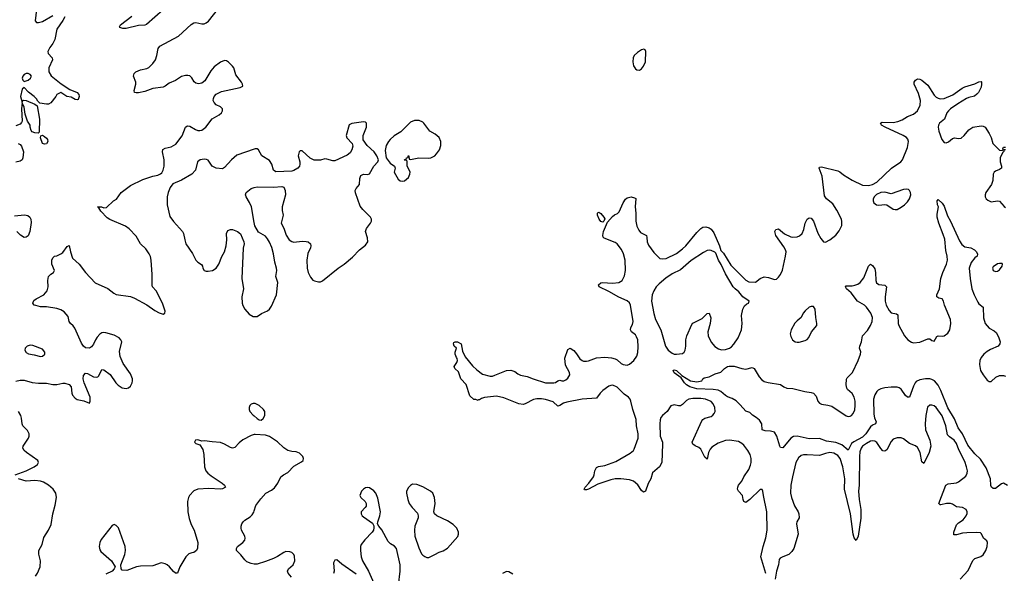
# Model space of a CAD drawing. Header units: inches. Extents: x 1449094 to 1618372, y 389908 to 534307.
# Tile 268 of 494: x 1587707 to 1597338, y 431508 to 436921. Entities that reach past the tile are written whole.
import ezdxf

# ---------------------------------------------------------------- set-up
doc = ezdxf.new("R2010")
doc.units = ezdxf.units.IN
doc.header["$MEASUREMENT"] = 0
doc.layers.add('B5483', color=7, linetype='Continuous')
doc.layers.add('B5493', color=7, linetype='Continuous')

msp = doc.modelspace()

# ---------------------------------------------------------------- linework, layer by layer
at = {"layer": 'B5483', "color": 5, "elevation": 520}
for points in [[(1587875.6, 437050), (1587857.3, 436910), (1587870, 436894.8), (1587890, 436894.9), (1587930, 436904.6), (1588030, 436962.6)], [(1587670, 433385.4), (1587710, 433395), (1587750, 433396), (1587830, 433374.9), (1587890, 433366.3), (1587970, 433368.5), (1588030, 433352.4), (1588070, 433354.4), (1588130, 433368.4), (1588150, 433366.4), (1588190, 433353), (1588210.3, 433330.3), (1588217.1, 433270), (1588223.8, 433250), (1588250, 433219.1), (1588270, 433208), (1588334.9, 433194.9), (1588390, 433172), (1588397.2, 433190), (1588397, 433230), (1588337, 433370), (1588326.6, 433410), (1588330, 433442), (1588350, 433466), (1588370, 433462.8), (1588428.7, 433428.7), (1588454.9, 433425.1), (1588470, 433428.2), (1588481.3, 433438.7), (1588510, 433501), (1588530, 433497.3), (1588592.8, 433452.8), (1588648, 433370), (1588670, 433348.2), (1588710, 433320.5), (1588750, 433315.5), (1588770, 433322), (1588790, 433337.3), (1588807, 433370), (1588811.6, 433390), (1588809.6, 433410), (1588790, 433459.3), (1588718.7, 433558.7), (1588688.8, 433628.8), (1588684, 433676), (1588705.2, 433770), (1588697.2, 433790), (1588679, 433810), (1588630, 433837), (1588550, 433859.3), (1588530, 433862.7), (1588510, 433859), (1588490, 433845.2), (1588464.4, 433815.6), (1588447.3, 433790), (1588430, 433748.7), (1588410, 433722), (1588390, 433709), (1588350, 433714), (1588330, 433729), (1588310, 433759), (1588246, 433906), (1588228.6, 433928.6), (1588202.7, 433950), (1588190, 433969), (1588179.6, 434019.6), (1588143.6, 434063.6), (1588110, 434083.7), (1588070, 434098), (1587970, 434111.8), (1587910, 434114.5), (1587864.8, 434124.8), (1587848.7, 434130), (1587835.3, 434150), (1587846.3, 434173.7), (1587869.5, 434190.5), (1587944, 434230), (1587977.2, 434270), (1587986, 434310), (1587982.7, 434370), (1587989, 434410), (1588010, 434431.3), (1588038, 434450), (1588048, 434470), (1588022, 434530), (1588022, 434570), (1588030, 434594), (1588046, 434610), (1588070, 434611.3), (1588110, 434631), (1588130, 434646), (1588170, 434702), (1588190, 434714), (1588204, 434650), (1588224.7, 434590), (1588290, 434531.3), (1588350.8, 434450), (1588446.7, 434346.7), (1588570, 434292.7), (1588627.4, 434247.4), (1588650, 434235.5), (1588790, 434214.4), (1588830, 434199.3), (1588950, 434134), (1589030, 434076.3), (1589070, 434054.8), (1589110, 434041), (1589128, 434050), (1589128.7, 434070), (1589103.6, 434150), (1589041.4, 434270), (1589007.6, 434310), (1589003.7, 434323.7), (1589002.6, 434430), (1588993.5, 434570), (1588985.5, 434605.5), (1588973.3, 434633.3), (1588939.6, 434679.6), (1588888.6, 434728.6), (1588845.5, 434805.5), (1588776.4, 434876.4), (1588741.7, 434901.7), (1588587.9, 434967.9), (1588563.6, 434983.6), (1588502, 435050), (1588482, 435082), (1588468, 435090), (1588508.4, 435091.6), (1588530, 435082), (1588556.4, 435083.6), (1588626, 435150), (1588654.6, 435165.4), (1588698, 435230), (1588790, 435301), (1588910, 435358.8), (1589010, 435390.7), (1589058.6, 435401.4), (1589085.6, 435414.4), (1589096, 435424), (1589109.2, 435450), (1589119.3, 435490), (1589119.5, 435550), (1589103.7, 435630), (1589107, 435653), (1589130, 435664.9), (1589190, 435677.6), (1589235.6, 435704.4), (1589295.6, 435784.4), (1589329.5, 435870), (1589341.2, 435878.8), (1589350, 435884), (1589370, 435880.5), (1589426.7, 435846.7), (1589450, 435838.9), (1589470, 435836.9), (1589490, 435841.5), (1589529.1, 435870.9), (1589588.9, 435951.1), (1589657, 435990), (1589679.6, 436010), (1589691.3, 436030), (1589691, 436051), (1589670, 436069.5), (1589629.4, 436090), (1589609.5, 436110), (1589600.7, 436130), (1589601.6, 436150), (1589609.6, 436170), (1589628.4, 436191.6), (1589682, 436218), (1589862, 436258), (1589888.9, 436271.1), (1589886, 436290), (1589875.1, 436310), (1589820.8, 436380.8), (1589800.7, 436450), (1589790, 436466), (1589750, 436507), (1589730, 436518.4), (1589710, 436520.7), (1589670, 436505.6), (1589610, 436460.7), (1589578, 436422), (1589517.2, 436322.8), (1589490, 436301.3), (1589455.6, 436295.6), (1589430, 436300.7), (1589413, 436313), (1589390, 436353.2), (1589371.5, 436371.5), (1589350, 436377), (1589330, 436376.2), (1589290, 436366.6), (1589232.3, 436327.7), (1589170, 436299.6), (1589130, 436271.6), (1589110, 436263), (1589010, 436248), (1588930, 436219.6), (1588870, 436205.1), (1588844.8, 436204.8), (1588828.7, 436210), (1588826.6, 436230), (1588844.2, 436290), (1588842.4, 436310), (1588819.5, 436370), (1588825.4, 436394.6), (1588844, 436410), (1588889, 436430), (1588950, 436445.3), (1588970, 436455.3), (1589010, 436491.8), (1589036.8, 436530), (1589048.8, 436570), (1589060.6, 436639.4), (1589076.8, 436663.2), (1589260.3, 436759.7), (1589384.7, 436875.3), (1589409.4, 436890), (1589430, 436894), (1589490, 436880.7), (1589510, 436881.8), (1589530, 436889.1), (1589553.9, 436906.1), (1589652.6, 437030)], [(1588148.4, 436950), (1588130, 436914.5), (1588069.1, 436830), (1588051.9, 436728.1), (1588031.8, 436688.2), (1588001.3, 436650), (1587983.8, 436610), (1587985.5, 436590), (1588023.8, 436550), (1588026.4, 436530), (1587993.4, 436450), (1587992.4, 436410), (1588013.4, 436373.4), (1588114, 436294), (1588197.6, 436237.6), (1588270.6, 436210), (1588284.9, 436190), (1588290.3, 436170), (1588277.6, 436142.4), (1588270, 436138), (1588250, 436141.6), (1588210, 436162.7), (1588168, 436170), (1588110, 436208), (1588071, 436189), (1588061, 436170), (1588010, 436107.6), (1587990, 436096.2), (1587970, 436096.2), (1587905.2, 436105.2), (1587884, 436124), (1587870, 436148), (1587848, 436170), (1587793.6, 436213.6), (1587750, 436258), (1587730, 436242), (1587714, 436170), (1587730, 436114), (1587738, 436130), (1587746, 436134), (1587770.7, 436130.7), (1587856, 436096), (1587878.5, 436078.5), (1587899.5, 435950), (1587898, 435822), (1587887.1, 435812.9), (1587854.8, 435814.8), (1587830, 435825.2), (1587818.6, 435838.6), (1587809, 435870), (1587808.7, 435890), (1587784, 435930), (1587762, 435998), (1587750, 436066), (1587730, 436108), (1587724.4, 436050), (1587730.8, 435930), (1587725.2, 435914.8), (1587710, 435900.9), (1587670, 435883.7)], [(1589110, 437016.8), (1588946.1, 436873.9), (1588930, 436868.5), (1588870, 436864.5), (1588750, 436834), (1588715.6, 436835.6), (1588686.3, 436846.3), (1588682.7, 436850), (1588692.3, 436870), (1588804, 436956)], [(1587691, 435710), (1587710, 435700.5), (1587724, 435684), (1587743.1, 435630), (1587738.9, 435570), (1587730, 435549.6), (1587710, 435538), (1587670, 435529.7)], [(1590000, 435654.2), (1589830, 435596.2), (1589778, 435550), (1589710, 435475.1), (1589690, 435462.9), (1589630, 435469.6), (1589602, 435482), (1589589, 435490), (1589550, 435548), (1589534.6, 435554.6), (1589510, 435559), (1589472, 435550), (1589446.8, 435530), (1589426.8, 435450), (1589390.8, 435410), (1589290, 435352.7), (1589204, 435316), (1589179.8, 435280.2), (1589158.8, 435230), (1589150.6, 435189.4), (1589150.6, 435110), (1589176.1, 434996.1), (1589210, 434946.8), (1589301, 434850), (1589310.8, 434830), (1589320.7, 434770), (1589333.4, 434730), (1589395.9, 434635.9), (1589430.4, 434570), (1589450, 434550.4), (1589486.6, 434526.6), (1589496.3, 434510), (1589497.3, 434490), (1589511.3, 434470), (1589530, 434463), (1589550, 434462), (1589591.7, 434468.3), (1589627.7, 434492.3), (1589656.2, 434530), (1589685.2, 434605.2), (1589709.7, 434650.3), (1589727.6, 434710), (1589734.5, 434770), (1589729, 434830), (1589741.2, 434858.8), (1589769.1, 434870.9), (1589790, 434870.7), (1589836, 434850), (1589865.8, 434825.8), (1589898.8, 434750), (1589902, 434730), (1589893.4, 434686.6), (1589881.2, 434390), (1589896, 434290), (1589879, 434210), (1589882, 434150), (1589890, 434124.9), (1589908.9, 434090), (1589950, 434040.4), (1589990, 434019.3), (1590000, 434019.4)], [(1590000, 434936.6), (1589973.3, 435090), (1589954.2, 435134.2), (1589921.2, 435190), (1589914, 435210), (1589922, 435230), (1589970, 435270.8), (1590000, 435278.8)], [(1587656.3, 435003.7), (1587753.2, 435013.2), (1587786.4, 435006.4), (1587804.7, 434990), (1587816, 434970), (1587818, 434938), (1587806.8, 434850), (1587790, 434809), (1587770, 434794), (1587750, 434792.7), (1587713.8, 434813.8), (1587679.3, 434850)], [(1587664, 432470), (1587770, 432508.8), (1587849.2, 432550), (1587881.2, 432570), (1587892.3, 432590), (1587884, 432610), (1587772.7, 432690), (1587749.3, 432710), (1587739.3, 432730), (1587740.9, 432750), (1587791.8, 432830), (1587798.4, 432850), (1587798.4, 432870), (1587783.3, 432903.3), (1587736.9, 432950), (1587729.8, 432969.8), (1587725.5, 433025.5), (1587719.1, 433050), (1587695.1, 433090)], [(1590000, 433169.5), (1589990, 433169.7), (1589970, 433160.5), (1589958.4, 433150), (1589950.4, 433130), (1589950.4, 433110), (1589959.5, 433090), (1589990, 433054.4), (1590000, 433046.2)], [(1590000, 432863.3), (1589970, 432855.1), (1589890, 432814.3), (1589855, 432785), (1589810, 432737.6), (1589790, 432731.6), (1589770, 432736.3), (1589709.3, 432770), (1589670, 432785.1), (1589590, 432791.6), (1589516, 432804), (1589490, 432799), (1589450, 432812.7), (1589426, 432810), (1589418, 432790), (1589430, 432778), (1589470, 432764.7), (1589499, 432719), (1589508.8, 432668.8), (1589513.4, 432550), (1589528.5, 432510), (1589546.4, 432486.4), (1589579.2, 432459.2), (1589686.8, 432390), (1589710.8, 432370), (1589721, 432350), (1589690, 432332.3), (1589670.3, 432329.7), (1589555.5, 432335.5), (1589449.3, 432330.7), (1589410, 432314), (1589368.1, 432270), (1589358.2, 432250), (1589349.2, 432210), (1589350.2, 432110), (1589363.7, 432043.7), (1589385.5, 431985.5), (1589414.9, 431930), (1589450.3, 431810.3), (1589446.8, 431753.2), (1589436, 431730), (1589411.3, 431710), (1589390, 431709), (1589362, 431698), (1589330.5, 431669.5), (1589274, 431570), (1589250.7, 431509.3), (1589230, 431509.2), (1589210, 431524), (1589171.7, 431571.7), (1589148.7, 431590), (1589130, 431601.2), (1589090, 431609), (1589010, 431579), (1588890, 431578), (1588850, 431569.4), (1588754, 431534), (1588710, 431538), (1588698, 431550), (1588695.3, 431590), (1588735.1, 431690), (1588742, 431730), (1588738.4, 431770), (1588672, 431952), (1588650, 431975.3), (1588630, 431984), (1588610, 431975.3), (1588503.4, 431836.6), (1588490.4, 431810), (1588483.7, 431770), (1588490, 431738), (1588500.3, 431720.3), (1588606, 431630), (1588642, 431570), (1588632, 431550), (1588611.3, 431530), (1588550, 431499.3)], [(1587860.1, 431479.9), (1587879.6, 431510), (1587907.3, 431570), (1587912, 431630), (1587894.8, 431694.8), (1587895.1, 431730), (1587927.3, 431790), (1587942.9, 431857.1), (1587989.6, 431930.4), (1588014, 431986), (1588031.6, 432090), (1588054.2, 432174.2), (1588067, 432250), (1588060.9, 432290), (1588036, 432330), (1587989.4, 432370), (1587938.9, 432398.9), (1587910, 432408), (1587855.5, 432415.5), (1587770, 432408.8), (1587695.3, 432430)], [(1590000, 431597.9), (1589970, 431602.9), (1589930, 431620.9), (1589910, 431638), (1589870, 431689.3), (1589829, 431730), (1589829, 431750), (1589839, 431770), (1589890, 431807.7), (1589910, 431832), (1589913.3, 431850), (1589909.5, 431870), (1589876, 431930), (1589872.3, 431950), (1589872.7, 431970), (1589879.3, 431990), (1589892.7, 432010), (1589910, 432027.3), (1589960.9, 432059.1), (1589981.5, 432078.5), (1589995.6, 432104.4), (1590000, 432117.3)]]:
    msp.add_lwpolyline(points, dxfattribs=at)
at = {"layer": 'B5483', "color": 5}
for points, elevation in [([(1587790, 436395.1), (1587770, 436394.5), (1587750, 436386), (1587736.3, 436370), (1587730.9, 436350.9), (1587738.8, 436330), (1587750, 436316), (1587770, 436322.8), (1587790, 436330.8), (1587814, 436350), (1587821.2, 436370), (1587810, 436384)], 520), ([(1587950, 435703.7), (1587929.2, 435710), (1587910, 435766), (1587914.6, 435785.4), (1587930, 435790.7), (1587950, 435780.7), (1587970, 435762.8), (1587978, 435750), (1587982, 435730), (1587970, 435706.6)], 520), ([(1587810, 433738.4), (1587781, 433730), (1587761, 433710), (1587756, 433690), (1587770, 433666), (1587794.4, 433654.4), (1587850, 433645.5), (1587910, 433627.2), (1587930, 433630.4), (1587951.3, 433650), (1587953, 433670), (1587930, 433698.4), (1587834.7, 433734.7)], 540)]:
    msp.add_lwpolyline(points, close=True, dxfattribs=dict(at, elevation=elevation))
at = {"layer": 'B5493', "color": 5}
for points, elevation in [([(1593812.9, 436632.9), (1593790, 436627.3), (1593750, 436601.3), (1593717, 436570), (1593707.4, 436550), (1593703.7, 436510), (1593710.5, 436470), (1593730, 436442), (1593744, 436430), (1593770, 436428.5), (1593790, 436441.6), (1593810, 436466), (1593828.2, 436510), (1593831.5, 436611.5), (1593826.3, 436626.3)], 520), ([(1591570, 435935.1), (1591530, 435918.4), (1591433.7, 435826.3), (1591370, 435784.4), (1591330.3, 435750), (1591312.9, 435730), (1591290.3, 435690), (1591282.8, 435642.8), (1591291, 435570), (1591330, 435518), (1591374, 435490), (1591378, 435470), (1591370.7, 435430), (1591410, 435361), (1591430, 435344.9), (1591450, 435341.6), (1591470, 435346.4), (1591510, 435379.1), (1591523.6, 435410), (1591525.6, 435430), (1591521.7, 435441.7), (1591496, 435490), (1591498, 435538), (1591490, 435546), (1591468, 435548), (1591474, 435554), (1591486, 435554), (1591490, 435572), (1591506, 435574), (1591508, 435590), (1591514, 435590), (1591518, 435558), (1591530, 435554), (1591611.1, 435568.9), (1591710, 435565.7), (1591730, 435570.4), (1591766.6, 435590), (1591785.1, 435610), (1591811.6, 435650), (1591825.6, 435690), (1591827.8, 435730), (1591808.4, 435768.4), (1591770, 435800.5), (1591718, 435830), (1591659.3, 435910), (1591650, 435919.3), (1591614.2, 435934.2)], 520), ([(1596384.4, 435264.4), (1596350, 435259.7), (1596230, 435218.7), (1596170, 435235.1), (1596128.8, 435231.2), (1596088.5, 435211.5), (1596068.4, 435191.6), (1596056.3, 435170), (1596053.4, 435150), (1596060.7, 435130), (1596086, 435110), (1596110, 435106), (1596170, 435114.4), (1596190, 435110.5), (1596250, 435068.5), (1596270, 435063.7), (1596290, 435064.9), (1596330, 435086.7), (1596360.7, 435110), (1596390, 435140.4), (1596409.7, 435170), (1596421.7, 435210), (1596419.7, 435230), (1596410.9, 435250.9), (1596399.5, 435259.5)], 480), ([(1593410, 434942), (1593390, 434948), (1593375.3, 434970), (1593358, 435010), (1593358, 435030), (1593364, 435036), (1593370, 435038), (1593390, 435024.7), (1593422, 434990), (1593430, 434974), (1593422, 434950)], 480), ([(1594450, 434666.3), (1594430, 434663), (1594394, 434646), (1594274.7, 434565.3), (1594170, 434475), (1594090, 434435.9), (1594025.9, 434394.1), (1593960.6, 434339.4), (1593933.6, 434310), (1593908.9, 434271.1), (1593892.9, 434230), (1593885.9, 434170), (1593908, 434048), (1593927.2, 433990), (1593976.6, 433890), (1594022.2, 433730), (1594049.1, 433689.1), (1594090, 433658.8), (1594110, 433651.2), (1594129.8, 433650.2), (1594190, 433655.8), (1594205.6, 433670), (1594216.3, 433690), (1594224, 433730), (1594223.5, 433790), (1594231.9, 433830), (1594280.6, 433939.4), (1594290, 433952.2), (1594381.8, 433998.2), (1594430, 434047.3), (1594450, 434051), (1594465.5, 434005.5), (1594460.2, 433950), (1594436.9, 433870), (1594441.5, 433830), (1594470, 433767.6), (1594507, 433727), (1594542.5, 433702.5), (1594570, 433694.2), (1594610, 433696.2), (1594649.5, 433710), (1594670, 433723.2), (1594692.5, 433747.5), (1594733.3, 433810), (1594767, 433890), (1594772.5, 433950), (1594766.6, 434030), (1594779.3, 434090), (1594795.3, 434124.7), (1594817.6, 434142.4), (1594836.2, 434150), (1594842.9, 434170), (1594780.9, 434210), (1594740.9, 434260.9), (1594703.7, 434290), (1594686.6, 434310), (1594610, 434437.2), (1594567.6, 434527.6), (1594542.4, 434570), (1594516.9, 434636.9), (1594506.5, 434646.5), (1594470, 434663.6)], 480), ([(1597290, 434538.7), (1597270, 434532.4), (1597230, 434505.2), (1597221.6, 434490), (1597227.3, 434467.3), (1597250, 434459.3), (1597270, 434462.4), (1597290, 434476.3), (1597317, 434510), (1597321.2, 434530), (1597316.2, 434536.2)], 480), ([(1595450, 434117.6), (1595430, 434109.5), (1595390, 434075.1), (1595370.6, 434050), (1595350.4, 434009.6), (1595310, 433976), (1595290, 433952.7), (1595252.8, 433887.2), (1595243.6, 433850), (1595250, 433822.8), (1595266.4, 433790), (1595291.8, 433771.8), (1595310, 433767), (1595330, 433768.8), (1595390, 433783.7), (1595410, 433794.4), (1595425.8, 433814.2), (1595451.2, 433868.8), (1595502.7, 433930), (1595504.5, 433950), (1595493, 434010), (1595487, 434090), (1595470, 434116.2)], 480), ([(1591550, 432379.5), (1591530, 432367), (1591510, 432346.6), (1591492, 432310), (1591490.3, 432290), (1591502.3, 432230), (1591517.4, 432190), (1591544.2, 432150), (1591596.5, 432096.5), (1591606, 432070), (1591603.1, 432050), (1591572.9, 431970), (1591569.1, 431930), (1591572.6, 431870), (1591610, 431756), (1591638.7, 431698.7), (1591650, 431684), (1591670, 431670.6), (1591690, 431661), (1591710, 431662.8), (1591769, 431690), (1591810, 431715.5), (1591850, 431728.4), (1591890, 431752.4), (1591991.9, 431868.1), (1592000.5, 431890), (1592000.5, 431910), (1591981.3, 431950), (1591945.6, 431985.6), (1591890, 432019.8), (1591788.1, 432068.1), (1591764.2, 432090), (1591758, 432110), (1591771.4, 432191.4), (1591765.6, 432250), (1591747.3, 432290), (1591723.7, 432310), (1591650, 432354.3), (1591590, 432376.2)], 520)]:
    msp.add_lwpolyline(points, close=True, dxfattribs=dict(at, elevation=elevation))
for points, elevation in [([(1595005.9, 431505.9), (1594956.9, 431670), (1594979.1, 431770), (1595004.5, 431855.5), (1595017.7, 431930), (1595016.3, 432110), (1594980.9, 432270), (1594976, 432310), (1594970, 432326), (1594950, 432325.6), (1594850, 432228.5), (1594810, 432199.5), (1594789.6, 432209.6), (1594782, 432230), (1594777, 432270), (1594739.3, 432310), (1594729.5, 432330), (1594729.6, 432350), (1594737.6, 432370), (1594769.6, 432410), (1594789.6, 432450), (1594837.4, 432522.6), (1594856.5, 432563.5), (1594862.5, 432590), (1594862.3, 432630), (1594851.4, 432670), (1594830.6, 432710), (1594790, 432760.8), (1594770, 432778.4), (1594736.7, 432796.7), (1594650.6, 432810.6), (1594610, 432806.3), (1594540, 432780), (1594478.3, 432741.7), (1594460, 432720), (1594444.5, 432690), (1594430, 432624), (1594410, 432644.5), (1594370, 432721.1), (1594350, 432737.2), (1594313.9, 432753.9), (1594291.8, 432770), (1594286, 432790), (1594380.6, 432999.4), (1594390, 433012.7), (1594410, 433025.3), (1594470, 433040.3), (1594486.9, 433053.1), (1594500.5, 433070), (1594508.4, 433090), (1594506.4, 433130), (1594490, 433165.6), (1594470, 433186.6), (1594416, 433210), (1594370, 433217.5), (1594290, 433215.7), (1594251.1, 433208.9), (1594230, 433198.9), (1594190, 433158.7), (1594170, 433146.6), (1594150, 433145.4), (1594110, 433154.3), (1594075.6, 433144.4), (1594039.3, 433090), (1593994, 433050), (1593979.6, 433030), (1593971.3, 433008.7), (1593966.9, 432970), (1593971.7, 432850), (1593993.1, 432790), (1593995.6, 432770), (1593988, 432590), (1593964.9, 432550), (1593897.3, 432490), (1593881.6, 432430), (1593854.9, 432385.1), (1593827.9, 432312.1), (1593810, 432301.2), (1593790, 432316), (1593752.3, 432372.3), (1593710, 432407), (1593670, 432422), (1593587.4, 432432.6), (1593530.2, 432429.8), (1593490, 432422.6), (1593361, 432379), (1593270, 432328.7), (1593250, 432322.4), (1593230, 432324), (1593226.6, 432330), (1593238, 432350), (1593272.4, 432387.6), (1593318, 432450), (1593326.6, 432470), (1593332.7, 432510), (1593350, 432541), (1593369.6, 432550.4), (1593430, 432560.3), (1593538.1, 432601.9), (1593679, 432681), (1593711.1, 432710), (1593717.7, 432722.3), (1593756.2, 432830), (1593757.6, 432870), (1593740.5, 432950), (1593736.9, 433010), (1593704.7, 433110), (1593685, 433190), (1593676.5, 433210), (1593660.4, 433230), (1593618.7, 433258.7), (1593550, 433329), (1593510, 433345.8), (1593490, 433345), (1593470, 433337.3), (1593410, 433294.9), (1593384.8, 433270), (1593350, 433219.7), (1593210, 433209.9), (1593058.4, 433181.6), (1593027.4, 433172.6), (1592990, 433149.6), (1592970, 433142.9), (1592924.9, 433184.9), (1592850, 433206.3), (1592810, 433212.7), (1592765.4, 433214.6), (1592731.7, 433208.3), (1592650, 433165.2), (1592630, 433159.3), (1592590, 433165.6), (1592442, 433222), (1592370, 433240.2), (1592254.2, 433225.8), (1592223.6, 433216.4), (1592205.2, 433205.2), (1592194.8, 433205.2), (1592190, 433198), (1592167.3, 433207.3), (1592150, 433208), (1592110, 433244), (1592073.5, 433353.5), (1592022.7, 433410), (1591998.6, 433478.6), (1591962, 433510), (1591955.3, 433530), (1591982, 433570), (1591988, 433590), (1591987.3, 433607.3), (1591978, 433618), (1591968, 433650), (1591968, 433670), (1591979.3, 433710), (1591957.2, 433730), (1591949, 433750), (1591954, 433766), (1591967.5, 433772.5), (1591990, 433770.3), (1592024.9, 433750), (1592039.4, 433679.4), (1592064, 433624), (1592137.5, 433537.5), (1592177.6, 433497.6), (1592234.7, 433454.7), (1592310, 433436.5), (1592330, 433436.5), (1592355.5, 433444.5), (1592470, 433492.4), (1592510, 433493.4), (1592550, 433482.4), (1592578.8, 433458.8), (1592604.9, 433444.9), (1592670, 433431.6), (1592728.7, 433408.7), (1592850, 433371), (1592930.9, 433369.1), (1592946.2, 433373.8), (1592970, 433390.7), (1592990, 433396), (1593008.2, 433388.2), (1593030, 433388.4), (1593050, 433399.1), (1593070, 433417.3), (1593089.3, 433450), (1593084.5, 433470), (1593044.2, 433544.2), (1593039.6, 433610), (1593070, 433696), (1593090, 433710.8), (1593127.5, 433687.5), (1593154.6, 433654.6), (1593184.7, 433604.7), (1593207.4, 433587.4), (1593222.6, 433582.6), (1593250, 433580.7), (1593270, 433585), (1593350, 433614.6), (1593430, 433619.8), (1593494.1, 433614.1), (1593530, 433606), (1593550, 433595.3), (1593590, 433559.6), (1593610, 433548.1), (1593650, 433544), (1593670, 433551.8), (1593714, 433590), (1593742, 433630), (1593752, 433668), (1593756.2, 433723.8), (1593751.7, 433790), (1593741.3, 433821.3), (1593730, 433840.4), (1593691.3, 433870), (1593680.5, 433890), (1593685.1, 433910), (1593700.2, 433939.8), (1593706.6, 433970), (1593682.2, 434130), (1593671.5, 434151.5), (1593650, 434172.8), (1593567.4, 434207.4), (1593470, 434264.2), (1593375.3, 434310), (1593369, 434330), (1593390, 434346.8), (1593407.8, 434352.2), (1593506.4, 434346.4), (1593567.6, 434352.4), (1593598.4, 434370), (1593624.1, 434415.9), (1593632.4, 434467.6), (1593629.1, 434570), (1593613.1, 434633.1), (1593594.9, 434674.9), (1593549.9, 434729.9), (1593530, 434742.2), (1593425.3, 434785.3), (1593414.2, 434794.2), (1593409.4, 434810), (1593417, 434850), (1593457.2, 434942.8), (1593503.9, 434996.1), (1593525.4, 435014.6), (1593553.1, 435026.9), (1593570, 435042.8), (1593609.7, 435130), (1593633.4, 435166.6), (1593650, 435178.7), (1593687.7, 435187.7), (1593720.7, 435180.7), (1593732.7, 435172.7), (1593728.5, 435090), (1593734, 435030), (1593732.9, 434950), (1593741.7, 434901.7), (1593762, 434862), (1593780, 434840), (1593836.3, 434810), (1593842.4, 434790), (1593843.1, 434750), (1593855.9, 434715.9), (1593910, 434644), (1593967, 434587), (1593990, 434581.6), (1594030, 434586), (1594130, 434635.5), (1594190, 434679.1), (1594223.7, 434710), (1594330, 434840.7), (1594370, 434881), (1594390, 434891.3), (1594416.9, 434896.9), (1594450, 434884.7), (1594470, 434871.3), (1594495.9, 434835.9), (1594553.4, 434710), (1594565.2, 434665.2), (1594590, 434638.8), (1594661.6, 434521.6), (1594810, 434372.9), (1594838.5, 434358.5), (1594904.5, 434355.5), (1594950, 434392), (1594990, 434405.3), (1595030, 434401.3), (1595090, 434380.5), (1595110, 434384), (1595130, 434402), (1595149.6, 434430), (1595167.5, 434472.5), (1595198.4, 434610), (1595203.1, 434650), (1595198.8, 434670), (1595181.6, 434701.6), (1595103.6, 434810), (1595092.3, 434850), (1595104, 434870), (1595130, 434876.3), (1595187.5, 434827.5), (1595250, 434796.9), (1595270, 434793.4), (1595310, 434796.9), (1595333.8, 434806.2), (1595361.1, 434830), (1595376.9, 434870), (1595390, 434931.3), (1595410, 434970.8), (1595430, 434984), (1595450, 434980.7), (1595472.4, 434952.4), (1595515, 434835), (1595542.2, 434782.2), (1595570, 434750.4), (1595590, 434746), (1595630, 434767.2), (1595690, 434814.3), (1595722.3, 434857.7), (1595748.2, 434910), (1595750, 434948), (1595744.1, 434970), (1595699.2, 435059.2), (1595659.3, 435119.3), (1595599.6, 435170), (1595578.8, 435198.8), (1595557.6, 435390), (1595528.2, 435470), (1595530, 435478), (1595550, 435483), (1595710, 435444), (1595730, 435434.8), (1595765.1, 435405.1), (1595850.5, 435350.5), (1595950, 435304.7), (1596010, 435298.8), (1596050, 435310.7), (1596090, 435333.4), (1596232.8, 435470), (1596326.6, 435530), (1596342.9, 435550), (1596391, 435670), (1596400.5, 435730), (1596393.2, 435753.2), (1596379.6, 435770), (1596349.1, 435789.1), (1596172, 435870), (1596138, 435890), (1596125.2, 435910), (1596142, 435918), (1596250, 435915.9), (1596295.2, 435924.8), (1596337.5, 435942.5), (1596390, 435975.8), (1596450, 435997.6), (1596488.2, 436030), (1596513.7, 436086.3), (1596516.5, 436130), (1596498, 436198), (1596456, 436290), (1596456, 436310), (1596469.5, 436330.5), (1596490, 436342), (1596510, 436340.5), (1596530.4, 436330.4), (1596590, 436280.7), (1596650, 436183.1), (1596670, 436164.4), (1596690, 436152.4), (1596710, 436147), (1596750, 436151.6), (1596833.7, 436186.3), (1596927, 436253), (1596950, 436263.8), (1597050, 436295.5), (1597090, 436314), (1597110, 436318), (1597113.2, 436313.2), (1597115.8, 436290), (1597110, 436261.2), (1597083.8, 436210), (1597070, 436192.3), (1597047, 436173), (1596990, 436160.4), (1596969.4, 436150.6), (1596881.7, 436098.3), (1596812.4, 436050), (1596790.2, 436030), (1596776.5, 436010), (1596751.5, 435948.5), (1596702.8, 435910), (1596693.4, 435890), (1596691.1, 435870), (1596697.8, 435830), (1596725, 435750), (1596750, 435719.6), (1596770, 435718.3), (1596791.8, 435728.2), (1596830, 435758), (1596850, 435764.9), (1596890, 435760.7), (1596915.9, 435764.1), (1596945.2, 435790), (1596990, 435844), (1597030, 435870.6), (1597110, 435884), (1597130, 435880.7), (1597150.7, 435870), (1597188, 435810), (1597208, 435770), (1597225.5, 435710), (1597290, 435644.7), (1597318, 435642), (1597327.3, 435652.7), (1597323.1, 435663.1), (1597330, 435674.8), (1597350, 435676)], 480), ([(1590000, 435278.8), (1590030, 435286.8), (1590190, 435284), (1590270.8, 435290.8), (1590290, 435282), (1590302.8, 435250), (1590305.5, 435210), (1590275.3, 435090), (1590275.1, 435055.1), (1590284.9, 435010), (1590266, 434930), (1590290, 434884), (1590313.3, 434813.3), (1590342.3, 434770), (1590370, 434751.4), (1590390, 434746), (1590470, 434754.4), (1590510, 434752.6), (1590530, 434748.4), (1590550, 434730.6), (1590554.4, 434710), (1590552.7, 434690), (1590526, 434634), (1590514.3, 434570), (1590518.9, 434490), (1590528.9, 434450), (1590550, 434404.9), (1590575.1, 434375.1), (1590590, 434367.2), (1590630, 434358.9), (1590650, 434358.9), (1590670, 434366.3), (1590821.1, 434490), (1590881.1, 434530), (1590961.4, 434598.6), (1591030, 434671.8), (1591090, 434717.1), (1591111.3, 434750), (1591109.7, 434789.7), (1591089.5, 434850), (1591100.1, 434879.9), (1591139.5, 434930), (1591147, 434950), (1591147, 434970), (1591137, 434990), (1591064.3, 435064.3), (1591038.3, 435098.3), (1590992.3, 435227.7), (1590989.4, 435250), (1590997.2, 435270), (1591029.3, 435310), (1591032.7, 435370), (1591043.9, 435396.1), (1591069.6, 435410.4), (1591110, 435406.8), (1591130, 435414.8), (1591169.3, 435490), (1591209, 435530), (1591215.3, 435550), (1591200.9, 435590), (1591173.6, 435630), (1591106.6, 435690), (1591067, 435747), (1591067.6, 435790), (1591098, 435870), (1591098.4, 435910), (1591090, 435919.5), (1591070, 435921.3), (1590954.4, 435905.6), (1590930, 435892.7), (1590900.5, 435790), (1590907.3, 435767.3), (1590959.1, 435710), (1590964.9, 435684.9), (1590957.1, 435650), (1590939.9, 435620.1), (1590910, 435595.1), (1590790, 435542), (1590770, 435539.8), (1590710, 435558.3), (1590690, 435559.7), (1590647.7, 435547.7), (1590588.2, 435548.2), (1590548, 435568), (1590470, 435639), (1590450, 435639), (1590441, 435630), (1590430.7, 435590), (1590447.7, 435530), (1590447.7, 435510), (1590442.8, 435490), (1590426, 435470), (1590390, 435445.2), (1590370, 435441.2), (1590212.7, 435432.7), (1590189.6, 435449.6), (1590173.3, 435510), (1590150, 435545.1), (1590075.1, 435590), (1590041.2, 435650), (1590030, 435657), (1590010, 435657.6), (1590000, 435654.2)], 520), ([(1597350, 435649), (1597332, 435648), (1597332, 435632), (1597319.6, 435620.4), (1597297, 435570), (1597297.8, 435530), (1597310.3, 435490), (1597310.4, 435470), (1597290, 435456.2), (1597250, 435441.3), (1597237.6, 435430), (1597228.9, 435410), (1597224.6, 435350), (1597212, 435310), (1597157.1, 435230), (1597150.4, 435210), (1597150.4, 435190), (1597161.6, 435170), (1597176.3, 435156.3), (1597210, 435140.3), (1597270, 435148.5), (1597290, 435146), (1597334.9, 435094.9), (1597350, 435083.7)], 480), ([(1597370, 432367.3), (1597330, 432389.6), (1597310, 432382.4), (1597250, 432337.6), (1597230, 432337), (1597211.5, 432351.5), (1597206.3, 432366.3), (1597202.2, 432430), (1597159.6, 432539.6), (1597105.1, 432625.1), (1597050, 432676.2), (1596980.1, 432760.1), (1596930.3, 432870), (1596885.4, 432930), (1596850, 433017.3), (1596786.2, 433126.2), (1596716.3, 433296.3), (1596690, 433348.7), (1596654, 433390), (1596630, 433402.8), (1596610, 433408.5), (1596566, 433410), (1596510, 433399.4), (1596476.6, 433383.4), (1596464.4, 433370), (1596450, 433338.4), (1596410, 433229.7), (1596390, 433228.8), (1596370, 433245), (1596328, 433308), (1596310, 433322.8), (1596290, 433329), (1596230, 433328.5), (1596170, 433320.2), (1596130, 433311.7), (1596102.9, 433297.1), (1596090, 433285.3), (1596070, 433253.7), (1596059.1, 433210), (1596063, 433063), (1596069, 433029), (1596083.6, 432990), (1596081.3, 432978.7), (1596076.3, 432970), (1596050, 432957.7), (1596030, 432939.1), (1595981.9, 432870), (1595950, 432837.8), (1595867.1, 432792.9), (1595844.6, 432775.4), (1595810, 432711.6), (1595750, 432764.2), (1595690, 432787.8), (1595599.8, 432799.8), (1595530, 432824.7), (1595430, 432821.6), (1595310, 432849.8), (1595275, 432845), (1595250.9, 432829.1), (1595170, 432733.2), (1595150, 432737.2), (1595140.9, 432750), (1595113.2, 432850), (1595090, 432888.7), (1595050, 432897.2), (1594999.3, 432899.3), (1594969.4, 432909.4), (1594966, 432970), (1594944.5, 433004.5), (1594911.4, 433031.4), (1594873.8, 433053.8), (1594850, 433079), (1594810, 433093.2), (1594755.5, 433155.5), (1594714.1, 433194.1), (1594676.3, 433216.3), (1594630, 433233.3), (1594610, 433245.4), (1594565.4, 433285.4), (1594537.7, 433297.7), (1594490, 433304.7), (1594330, 433310.7), (1594261.1, 433330), (1594229.7, 433350), (1594208.5, 433370), (1594178, 433418), (1594110, 433468), (1594099.3, 433490), (1594110, 433496.4), (1594130, 433490.3), (1594182, 433442), (1594268.9, 433388.9), (1594330, 433379.1), (1594378, 433390), (1594388, 433410), (1594402, 433418), (1594452, 433428), (1594510, 433457.3), (1594566, 433474), (1594599.3, 433510), (1594629.2, 433530), (1594645.5, 433534.5), (1594694.3, 433534.3), (1594770, 433510.6), (1594810, 433504), (1594870, 433518.8), (1594890, 433510.7), (1594940.3, 433430), (1594963.6, 433403.6), (1594990, 433384), (1595027.7, 433372.3), (1595150, 433352.7), (1595182, 433330), (1595210, 433318.7), (1595270, 433313.4), (1595386.4, 433286.4), (1595450, 433276.4), (1595470, 433268), (1595499, 433239), (1595513.7, 433190), (1595530.4, 433170), (1595550, 433160.7), (1595610, 433152), (1595650, 433140.8), (1595790, 433047.2), (1595810, 433042.4), (1595830, 433044), (1595842, 433050), (1595860.4, 433070), (1595874.5, 433105.5), (1595879.9, 433150), (1595877.4, 433190), (1595869.1, 433230), (1595850, 433267.2), (1595805.4, 433305.4), (1595797.4, 433317.4), (1595789.6, 433350.4), (1595794.3, 433405.7), (1595801.6, 433418.4), (1595852.8, 433470), (1595908.9, 433590), (1595931.7, 433650), (1595932.7, 433672.7), (1595921.3, 433710), (1595923, 433730), (1595941.3, 433770), (1595949.6, 433830), (1595998.2, 433881.8), (1596028.4, 433930), (1596046, 433970), (1596049.7, 434010), (1596032.1, 434050), (1595990, 434111.3), (1595970, 434128.3), (1595902, 434170), (1595839.5, 434250), (1595792.7, 434290), (1595782.7, 434310), (1595790, 434318.8), (1595850, 434319), (1595875, 434325), (1595904.5, 434335.5), (1595929, 434351), (1595962.5, 434397.5), (1596010, 434511.3), (1596028.7, 434530), (1596050, 434518.8), (1596070, 434484.7), (1596077.6, 434450), (1596080.5, 434370), (1596088.3, 434348.3), (1596110, 434330.7), (1596170, 434326.8), (1596186.8, 434310), (1596171.2, 434210), (1596172.2, 434170), (1596182.9, 434130), (1596210, 434076), (1596230, 434056.1), (1596284.4, 434044.4), (1596294.9, 434034.9), (1596298, 433950), (1596304.6, 433930), (1596361, 433830), (1596394.9, 433790), (1596430, 433767.7), (1596450, 433761.5), (1596511.9, 433768.1), (1596590, 433801.3), (1596610, 433800.5), (1596630, 433784.9), (1596650, 433778.8), (1596677, 433823), (1596690, 433830.4), (1596730, 433826), (1596750.8, 433829.2), (1596785.6, 433854.4), (1596804.7, 433890), (1596813, 433950), (1596809.8, 433990), (1596754, 434130), (1596744.2, 434170), (1596730, 434191.6), (1596698, 434198), (1596677.2, 434210), (1596678.4, 434230), (1596703.1, 434290), (1596718, 434390), (1596736.1, 434450), (1596772.4, 434530), (1596781.1, 434570), (1596777.8, 434610), (1596765, 434665), (1596755, 434775), (1596741.2, 434821.2), (1596696, 434930), (1596681.2, 434990), (1596680.2, 435019.8), (1596694, 435090), (1596685.2, 435110), (1596682, 435150), (1596690, 435162), (1596730, 435126), (1596750, 435098), (1596781.8, 435001.8), (1596810, 434952.7), (1596899.6, 434759.6), (1596922.3, 434722.3), (1596950, 434699.1), (1597011.3, 434690), (1597044.7, 434670), (1597066, 434650), (1597076, 434630), (1597070.8, 434610), (1597048, 434592), (1597012.7, 434547.3), (1596992.7, 434490), (1597002.8, 434390), (1597020.2, 434290), (1597042.8, 434230), (1597079.1, 434159.1), (1597090, 434143.8), (1597130.4, 434110), (1597135.6, 434004.4), (1597150, 433950.7), (1597190, 433905.5), (1597238.3, 433878.3), (1597259.9, 433859.9), (1597284.9, 433810), (1597295.5, 433770), (1597294.8, 433750), (1597278, 433730), (1597202.5, 433697.5), (1597170, 433677.6), (1597137.1, 433650), (1597110, 433618), (1597098.7, 433590), (1597096.5, 433550), (1597106.3, 433490), (1597130, 433447.7), (1597170, 433397.3), (1597190, 433382), (1597210, 433384), (1597255.6, 433424.4), (1597290, 433441.6), (1597330, 433441.3), (1597350, 433434)], 460), ([(1590000, 434019.4), (1590030, 434019.5), (1590071.8, 434048.2), (1590130, 434074.4), (1590150, 434090.5), (1590170, 434119.1), (1590218.5, 434230), (1590233.1, 434350), (1590211.2, 434410), (1590221.5, 434470), (1590219.3, 434490), (1590201.5, 434550), (1590188.9, 434631.1), (1590172, 434692), (1590150, 434746), (1590130, 434778.9), (1590110, 434803), (1590090, 434818.4), (1590044.4, 434844.4), (1590005.4, 434905.4), (1590000, 434936.6)], 520), ([(1590000, 433046.2), (1590030, 433021.6), (1590050, 433008), (1590070, 433004.9), (1590090, 433021), (1590103.7, 433050), (1590103.7, 433090), (1590092, 433110), (1590049.4, 433150), (1590010.6, 433169.4), (1590000, 433169.5)], 520), ([(1596907.2, 431450), (1596984.1, 431535.9), (1597028.5, 431631.5), (1597050, 431651.5), (1597108.5, 431671.5), (1597130, 431688.4), (1597155.8, 431730), (1597170.9, 431770), (1597172.6, 431810), (1597165.9, 431825.9), (1597132.5, 431852.5), (1597113.7, 431893.7), (1597103.3, 431903.3), (1597070, 431908), (1596970, 431904.8), (1596930, 431899.3), (1596870, 431882.6), (1596844.7, 431884.7), (1596845.1, 431910), (1596870, 431980.5), (1596890, 432000.3), (1596933.6, 432030), (1596965.1, 432070), (1596973.1, 432093.1), (1596973.3, 432110), (1596966, 432130), (1596930, 432149.6), (1596870, 432158.7), (1596830, 432184.2), (1596810, 432191.1), (1596772, 432190), (1596717.2, 432177.2), (1596710, 432177.2), (1596697.2, 432190), (1596765.1, 432370), (1596790, 432382.6), (1596868.7, 432391.3), (1596890, 432401.5), (1596961.1, 432458.9), (1596974.5, 432485.5), (1596976.4, 432510), (1596968.7, 432550), (1596950, 432600.7), (1596893.9, 432713.9), (1596870, 432775.8), (1596847.9, 432807.9), (1596800.7, 432840.7), (1596783, 432863), (1596766.3, 432950), (1596730, 433046.3), (1596670, 433128.2), (1596650, 433145.6), (1596630, 433153.3), (1596610, 433151.8), (1596587.8, 433132.2), (1596568.9, 433051.1), (1596562.7, 432970), (1596567, 432910), (1596610.2, 432810), (1596618, 432750), (1596602.8, 432690), (1596550, 432582), (1596530, 432598), (1596515.1, 432690), (1596490, 432738.4), (1596470, 432755.1), (1596410, 432776.9), (1596350, 432823.6), (1596330, 432831.6), (1596290, 432831.2), (1596250, 432819.1), (1596230, 432795.6), (1596190, 432716.3), (1596170, 432700.4), (1596150, 432706.4), (1596130, 432726.4), (1596090, 432786.6), (1596070, 432800.4), (1596050, 432803.5), (1596030, 432798.4), (1595990, 432777.7), (1595952, 432750), (1595937, 432730), (1595925.3, 432694.7), (1595921.3, 432650), (1595916.8, 432370), (1595912.1, 432310), (1595917.7, 432230), (1595934.8, 432130), (1595932.9, 432047.1), (1595908.4, 431871.6), (1595890, 431828.7), (1595870, 431854), (1595860.4, 431890), (1595832, 432090), (1595774.7, 432330), (1595778.3, 432430), (1595758.5, 432550), (1595730.5, 432630), (1595710, 432658.8), (1595670, 432682.9), (1595630, 432687.9), (1595590, 432680.2), (1595530, 432659.9), (1595410, 432667.1), (1595374.2, 432665.8), (1595350, 432658.5), (1595324.7, 432635.3), (1595299.2, 432590), (1595264.4, 432450), (1595249.5, 432370), (1595246.7, 432290), (1595255.2, 432250), (1595286.2, 432166.2), (1595321.1, 432110), (1595328.8, 432090), (1595331.8, 432050), (1595307.5, 432012.5), (1595305.3, 431990), (1595322, 431890), (1595278.4, 431750), (1595260.4, 431719.6), (1595230, 431692.7), (1595170, 431669.5), (1595145.1, 431654.9), (1595136.7, 431643.3), (1595130.3, 431590), (1595108.5, 431530), (1595097.1, 431450)], 480), ([(1590000, 432117.3), (1590018, 432170), (1590065.3, 432234.7), (1590114, 432290), (1590170, 432319.1), (1590198, 432342), (1590232.3, 432387.7), (1590260.9, 432450), (1590286, 432470), (1590330, 432494.9), (1590390, 432554), (1590463.7, 432596.3), (1590478.4, 432610), (1590484.2, 432630), (1590477.6, 432650), (1590442.2, 432682.2), (1590410, 432696.3), (1590370, 432697.4), (1590330, 432708.2), (1590290, 432734.3), (1590230, 432793), (1590150, 432844.2), (1590110, 432859.5), (1590010, 432866), (1590000, 432863.3)], 520), ([(1591412.7, 431390), (1591429.6, 431530), (1591429.6, 431590), (1591393.6, 431750), (1591373.6, 431773.6), (1591335.4, 431795.4), (1591310, 431818), (1591250, 431933.2), (1591219, 431970), (1591208, 431990), (1591208.7, 432010), (1591230.9, 432069.1), (1591235.6, 432110), (1591210, 432241.2), (1591190, 432291.8), (1591170, 432314.5), (1591130, 432343.7), (1591110, 432346.6), (1591090, 432342), (1591070, 432329.3), (1591050, 432309.3), (1591033, 432270), (1591043, 432250), (1591085.5, 432210), (1591094.4, 432190), (1591094.3, 432165.7), (1591085.5, 432150), (1591047.7, 432110), (1591048, 432090), (1591058, 432070), (1591070, 432059.3), (1591159.1, 431999.1), (1591171.6, 431971.6), (1591171.6, 431951.6), (1591166.8, 431930), (1591154.8, 431910), (1591083.9, 431836.1), (1591047.7, 431790), (1591040.5, 431770), (1591040.4, 431730), (1591047.4, 431670), (1591058.7, 431630), (1591117.1, 431530), (1591170, 431412)], 520), ([(1590364.2, 431470), (1590332, 431510), (1590326.6, 431530), (1590336, 431550), (1590380.5, 431590), (1590398.7, 431630), (1590396.4, 431676.4), (1590390, 431692.3), (1590370, 431709.5), (1590350, 431716.2), (1590310, 431719.5), (1590290, 431712), (1590230, 431671.8), (1590190, 431653.6), (1590110, 431622), (1590030, 431598), (1590010, 431596.2), (1590000, 431597.9)], 520), ([(1590997.5, 431497.5), (1590856.3, 431596.3), (1590810, 431639.3), (1590790, 431637.2), (1590776.3, 431610), (1590784.4, 431530), (1590775.8, 431504.2)], 520), ([(1592530, 431500.5), (1592490, 431522.4), (1592470, 431526.3), (1592430, 431506.9)], 520)]:
    msp.add_lwpolyline(points, dxfattribs=dict(at, elevation=elevation))

doc.saveas('drawing.dxf')
